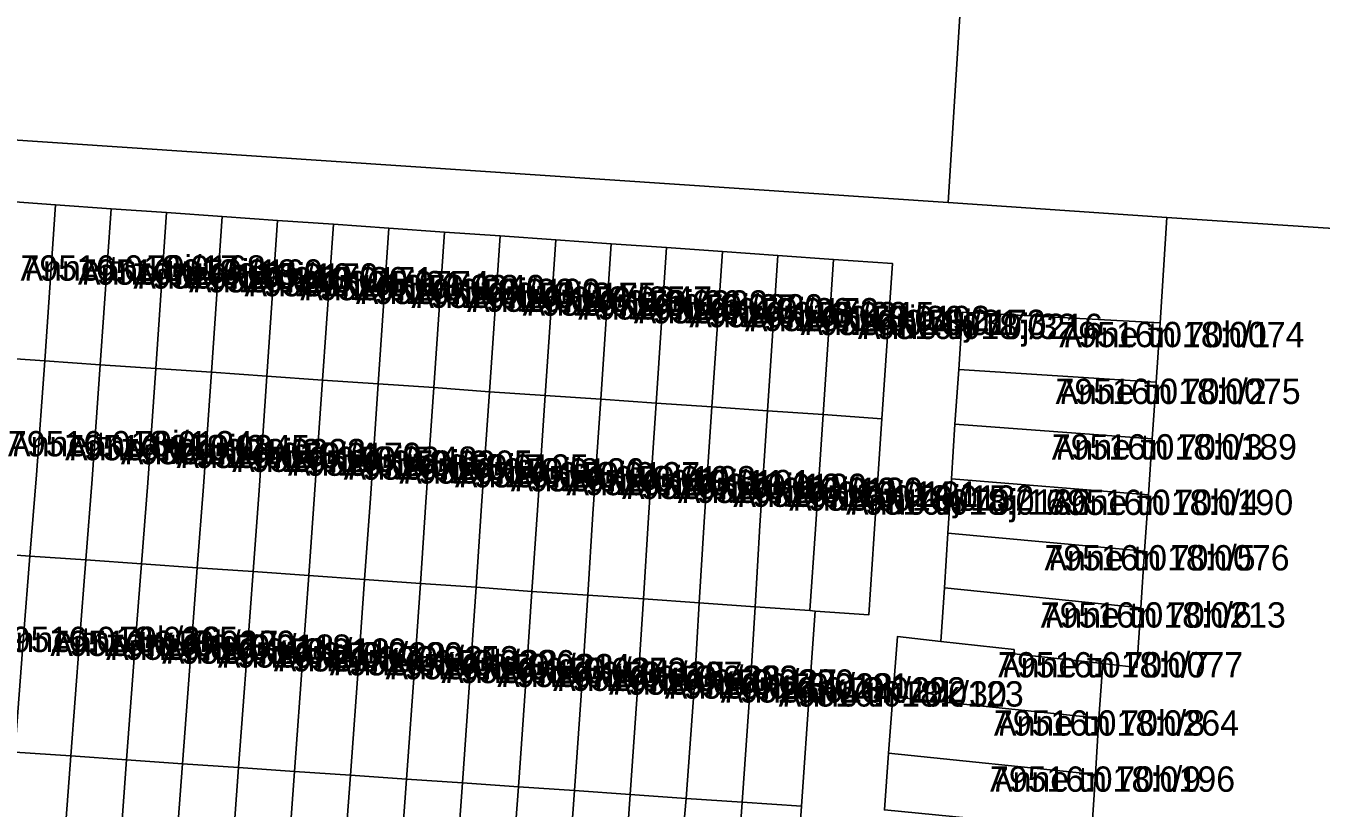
# Model space of a CAD drawing. Extents: x 643847 to 663718, y 6468443 to 6482775.
# Drawn here: x 661475.1 to 661551.7, y 6474150.2 to 6474196.5 of the extents above; entities that cross this region are included whole.
import ezdxf

# ---------------------------------------------------------------- set-up
doc = ezdxf.new("R2010")
doc.units = 0
for name, color, linetype in [('L_AADRESS', 7, 'Continuous'), ('PIIR', 7, 'Continuous'), ('TUNNUS', 7, 'Continuous')]:
    doc.layers.add(name, color=color, linetype=linetype)

msp = doc.modelspace()

# ---------------------------------------------------------------- linework, layer by layer
at = {"layer": 'PIIR'}
for points in [[(661472.82, 6474250.05), (661533.47, 6474247.5), (661529.62, 6474186.04), (661468.96, 6474190.11)], [(661559.28, 6474184.05), (661542.57, 6474185.15), (661529.62, 6474186.04), (661533.47, 6474247.5), (661566.05, 6474244.88), (661564.6, 6474214.57), (661561.44, 6474196.52)], [(661476.8, 6474185.91), (661476.17, 6474176.68), (661472.68, 6474176.91), (661473.32, 6474186.15)], [(661480.1, 6474185.67), (661479.45, 6474176.44), (661476.17, 6474176.68), (661476.8, 6474185.91)], [(661483.38, 6474185.44), (661482.74, 6474176.22), (661479.45, 6474176.44), (661480.1, 6474185.67)], [(661486.67, 6474185.22), (661486.04, 6474176), (661482.74, 6474176.22), (661483.38, 6474185.44)], [(661489.94, 6474184.97), (661489.32, 6474175.77), (661486.04, 6474176), (661486.67, 6474185.22)], [(661489.94, 6474184.97), (661493.25, 6474184.75), (661492.61, 6474175.54), (661489.32, 6474175.77)], [(661496.54, 6474184.52), (661495.91, 6474175.31), (661492.61, 6474175.54), (661493.25, 6474184.75)], [(661499.82, 6474184.29), (661499.2, 6474175.09), (661495.91, 6474175.31), (661496.54, 6474184.52)], [(661499.82, 6474184.29), (661503.11, 6474184.06), (661502.48, 6474174.85), (661499.2, 6474175.09)], [(661503.11, 6474184.06), (661506.41, 6474183.83), (661505.78, 6474174.63), (661502.48, 6474174.85)], [(661506.41, 6474183.83), (661509.69, 6474183.59), (661509.07, 6474174.41), (661505.78, 6474174.63)], [(661512.97, 6474183.37), (661512.35, 6474174.17), (661509.07, 6474174.41), (661509.69, 6474183.59)], [(661512.97, 6474183.37), (661516.27, 6474183.14), (661515.65, 6474173.95), (661512.35, 6474174.17)], [(661519.55, 6474182.9), (661518.94, 6474173.72), (661515.65, 6474173.95), (661516.27, 6474183.14)], [(661522.84, 6474182.67), (661522.23, 6474173.49), (661518.94, 6474173.72), (661519.55, 6474182.9)], [(661522.84, 6474182.67), (661526.33, 6474182.44), (661525.71, 6474173.25), (661522.23, 6474173.49)], [(661530.47, 6474179.55), (661542.17, 6474178.93), (661541.94, 6474175.41), (661530.25, 6474176.17)], [(661471.82, 6474165.37), (661472.18, 6474169.8), (661472.68, 6474176.91), (661476.17, 6474176.68), (661475.69, 6474169.93), (661475.3, 6474165.13)], [(661478.61, 6474164.9), (661475.3, 6474165.13), (661475.69, 6474169.93), (661476.17, 6474176.68), (661479.45, 6474176.44), (661478.97, 6474169.68)], [(661479.45, 6474176.44), (661482.74, 6474176.22), (661482.27, 6474169.46), (661481.9, 6474164.67), (661478.61, 6474164.9), (661478.97, 6474169.68)], [(661481.9, 6474164.67), (661482.27, 6474169.46), (661482.74, 6474176.22), (661486.04, 6474176), (661485.57, 6474169.24), (661485.2, 6474164.44)], [(661530.25, 6474176.17), (661541.94, 6474175.41), (661541.7, 6474172.07), (661530.03, 6474172.93)], [(661488.5, 6474164.21), (661485.2, 6474164.44), (661485.57, 6474169.24), (661486.04, 6474176), (661489.32, 6474175.77), (661488.86, 6474169.01)], [(661488.5, 6474164.21), (661488.86, 6474169.01), (661489.32, 6474175.77), (661492.61, 6474175.54), (661492.14, 6474168.77), (661491.8, 6474163.97)], [(661491.8, 6474163.97), (661492.14, 6474168.77), (661492.61, 6474175.54), (661495.91, 6474175.31), (661495.44, 6474168.54), (661495.1, 6474163.74)], [(661495.1, 6474163.74), (661495.44, 6474168.54), (661495.91, 6474175.31), (661499.2, 6474175.09), (661498.73, 6474168.32), (661498.4, 6474163.51)], [(661498.4, 6474163.51), (661498.73, 6474168.32), (661499.2, 6474175.09), (661502.48, 6474174.85), (661502.02, 6474168.09), (661501.7, 6474163.28)], [(661501.7, 6474163.28), (661502.02, 6474168.09), (661502.48, 6474174.85), (661505.78, 6474174.63), (661505.32, 6474167.85), (661505, 6474163.04)], [(661505, 6474163.04), (661505.32, 6474167.85), (661505.78, 6474174.63), (661509.07, 6474174.41), (661508.61, 6474167.63), (661508.3, 6474162.82)], [(661508.3, 6474162.82), (661508.61, 6474167.63), (661509.07, 6474174.41), (661512.35, 6474174.17), (661511.89, 6474167.4), (661511.6, 6474162.59)], [(661511.6, 6474162.59), (661511.89, 6474167.4), (661512.35, 6474174.17), (661515.65, 6474173.95), (661515.19, 6474167.16), (661514.89, 6474162.36)], [(661514.89, 6474162.36), (661515.19, 6474167.16), (661515.65, 6474173.95), (661518.94, 6474173.72), (661518.48, 6474166.93), (661518.2, 6474162.12)], [(661518.2, 6474162.12), (661518.48, 6474166.93), (661518.94, 6474173.72), (661522.23, 6474173.49), (661521.78, 6474166.71), (661521.45, 6474161.9)], [(661521.45, 6474161.9), (661521.78, 6474166.71), (661522.23, 6474173.49), (661525.71, 6474173.25), (661525.23, 6474166.14), (661524.93, 6474161.65), (661521.75, 6474161.87)], [(661530.03, 6474172.93), (661541.7, 6474172.07), (661541.48, 6474168.74), (661529.83, 6474169.7)], [(661529.83, 6474169.7), (661541.48, 6474168.74), (661541.25, 6474165.41), (661529.61, 6474166.48)], [(661529.61, 6474166.48), (661541.25, 6474165.41), (661541.03, 6474162.07), (661529.41, 6474163.25)], [(661471.82, 6474165.37), (661475.3, 6474165.13), (661474.92, 6474160.34), (661474.4, 6474153.52), (661470.91, 6474153.77), (661471.43, 6474160.94)], [(661475.3, 6474165.13), (661478.61, 6474164.9), (661478.22, 6474160.1), (661477.71, 6474153.31), (661474.4, 6474153.52), (661474.92, 6474160.34)], [(661481.9, 6474164.67), (661481.53, 6474159.87), (661481.02, 6474153.07), (661477.71, 6474153.31), (661478.22, 6474160.1), (661478.61, 6474164.9)], [(661485.2, 6474164.44), (661484.84, 6474159.64), (661484.33, 6474152.84), (661481.02, 6474153.07), (661481.53, 6474159.87), (661481.9, 6474164.67)], [(661488.5, 6474164.21), (661488.14, 6474159.41), (661487.64, 6474152.62), (661484.33, 6474152.84), (661484.84, 6474159.64), (661485.2, 6474164.44)], [(661488.14, 6474159.41), (661488.5, 6474164.21), (661491.8, 6474163.97), (661491.45, 6474159.17), (661490.96, 6474152.39), (661487.64, 6474152.62)], [(661491.8, 6474163.97), (661495.1, 6474163.74), (661494.76, 6474158.94), (661494.27, 6474152.16), (661490.96, 6474152.39), (661491.45, 6474159.17)], [(661495.1, 6474163.74), (661498.4, 6474163.51), (661498.07, 6474158.71), (661497.57, 6474151.93), (661494.27, 6474152.16), (661494.76, 6474158.94)], [(661498.4, 6474163.51), (661501.7, 6474163.28), (661501.37, 6474158.48), (661500.89, 6474151.71), (661497.57, 6474151.93), (661498.07, 6474158.71)], [(661505, 6474163.04), (661504.68, 6474158.25), (661504.2, 6474151.48), (661500.89, 6474151.71), (661501.37, 6474158.48), (661501.7, 6474163.28)], [(661529.41, 6474163.25), (661541.03, 6474162.07), (661540.79, 6474158.54), (661538.78, 6474158.78), (661533.53, 6474159.34), (661533.53, 6474159.6), (661529.2, 6474160.07)], [(661505, 6474163.04), (661508.3, 6474162.82), (661507.99, 6474158.01), (661507.51, 6474151.26), (661504.2, 6474151.48), (661504.68, 6474158.25)], [(661508.3, 6474162.82), (661511.6, 6474162.59), (661511.29, 6474157.78), (661510.82, 6474151.02), (661507.51, 6474151.26), (661507.99, 6474158.01)], [(661514.89, 6474162.36), (661514.61, 6474157.55), (661514.13, 6474150.79), (661510.82, 6474151.02), (661511.29, 6474157.78), (661511.6, 6474162.59)], [(661518.2, 6474162.12), (661517.91, 6474157.32), (661517.44, 6474150.57), (661514.13, 6474150.79), (661514.61, 6474157.55), (661514.89, 6474162.36)], [(661521.45, 6474161.9), (661521.75, 6474161.87), (661521.45, 6474157.48), (661520.95, 6474150.33), (661517.44, 6474150.57), (661517.91, 6474157.32), (661518.2, 6474162.12)], [(661526.62, 6474160.36), (661529.2, 6474160.07), (661533.53, 6474159.6), (661533.53, 6474159.34), (661538.78, 6474158.78), (661538.55, 6474155.53), (661526.35, 6474156.8)], [(661526.1, 6474153.46), (661526.35, 6474156.8), (661538.55, 6474155.53), (661538.34, 6474152.21)], [(661473.52, 6474141.89), (661473.88, 6474146.69), (661474.4, 6474153.52), (661477.71, 6474153.31), (661477.2, 6474146.47), (661476.84, 6474141.67)], [(661476.84, 6474141.67), (661477.2, 6474146.47), (661477.71, 6474153.31), (661481.02, 6474153.07), (661480.51, 6474146.24), (661480.16, 6474141.44)], [(661526.1, 6474153.46), (661538.34, 6474152.21), (661538.12, 6474148.91), (661525.85, 6474150.11)], [(661480.16, 6474141.44), (661480.51, 6474146.24), (661481.02, 6474153.07), (661484.33, 6474152.84), (661483.82, 6474146.02), (661483.47, 6474141.21)], [(661483.47, 6474141.21), (661483.82, 6474146.02), (661484.33, 6474152.84), (661487.64, 6474152.62), (661487.14, 6474145.8), (661486.79, 6474140.99)], [(661486.79, 6474140.99), (661487.14, 6474145.8), (661487.64, 6474152.62), (661490.96, 6474152.39), (661490.45, 6474145.58), (661490.1, 6474140.77)], [(661490.1, 6474140.77), (661490.45, 6474145.58), (661490.96, 6474152.39), (661494.27, 6474152.16), (661493.76, 6474145.35), (661493.43, 6474140.55)], [(661493.43, 6474140.55), (661493.76, 6474145.35), (661494.27, 6474152.16), (661497.57, 6474151.93), (661497.09, 6474145.12), (661496.74, 6474140.32)], [(661496.74, 6474140.32), (661497.09, 6474145.12), (661497.57, 6474151.93), (661500.89, 6474151.71), (661500.4, 6474144.9), (661500.06, 6474140.09)], [(661503.38, 6474139.87), (661500.06, 6474140.09), (661500.4, 6474144.9), (661500.89, 6474151.71), (661504.2, 6474151.48), (661503.7, 6474144.67)], [(661506.69, 6474139.65), (661503.38, 6474139.87), (661503.7, 6474144.67), (661504.2, 6474151.48), (661507.51, 6474151.26), (661507.03, 6474144.46)], [(661506.69, 6474139.65), (661507.03, 6474144.46), (661507.51, 6474151.26), (661510.82, 6474151.02), (661510.34, 6474144.24), (661510.01, 6474139.43)], [(661513.33, 6474139.2), (661510.01, 6474139.43), (661510.34, 6474144.24), (661510.82, 6474151.02), (661514.13, 6474150.79), (661513.54, 6474144.1)], [(661513.33, 6474139.2), (661513.54, 6474144.1), (661514.13, 6474150.79), (661517.44, 6474150.57), (661516.97, 6474143.78), (661516.65, 6474138.98)], [(661516.65, 6474138.98), (661516.97, 6474143.78), (661517.44, 6474150.57), (661520.95, 6474150.33), (661520.46, 6474143.18), (661520.15, 6474138.74)]]:
    msp.add_lwpolyline(points, close=True, dxfattribs=at)
for points in [[(661468.96, 6474190.11), (661529.62, 6474186.04), (661542.57, 6474185.15), (661542.17, 6474178.93), (661530.47, 6474179.55), (661530.25, 6474176.17), (661530.03, 6474172.93), (661529.83, 6474169.7), (661529.61, 6474166.48), (661529.41, 6474163.25), (661529.2, 6474160.07), (661526.62, 6474160.36), (661526.35, 6474156.8), (661526.1, 6474153.46), (661525.85, 6474150.11)], [(661520.46, 6474143.18), (661520.95, 6474150.33), (661521.45, 6474157.48), (661521.75, 6474161.87), (661524.93, 6474161.65), (661525.23, 6474166.14), (661525.71, 6474173.25), (661526.33, 6474182.44), (661522.84, 6474182.67), (661519.55, 6474182.9), (661516.27, 6474183.14), (661512.97, 6474183.37), (661509.69, 6474183.59), (661506.41, 6474183.83), (661503.11, 6474184.06), (661499.82, 6474184.29), (661496.54, 6474184.52), (661493.25, 6474184.75), (661489.94, 6474184.97), (661486.67, 6474185.22), (661483.38, 6474185.44), (661480.1, 6474185.67), (661476.8, 6474185.91), (661473.32, 6474186.15)], [(661538.12, 6474148.91), (661538.34, 6474152.21), (661538.55, 6474155.53), (661538.78, 6474158.78), (661540.79, 6474158.54), (661541.03, 6474162.07), (661541.25, 6474165.41), (661541.48, 6474168.74), (661541.7, 6474172.07), (661541.94, 6474175.41), (661542.17, 6474178.93), (661542.57, 6474185.15), (661559.28, 6474184.05)]]:
    msp.add_lwpolyline(points, dxfattribs=at)

# ---------------------------------------------------------------- texts
at = {"layer": 'L_AADRESS'}
for s, p in [('Anne tn 70j/17', (661474.74, 6474181.413)), ('Anne tn 70j/18', (661478.135, 6474181.175)), ('Anne tn 70j/19', (661481.415, 6474180.943)), ('Anne tn 70j/20', (661484.705, 6474180.72)), ('Anne tn 70j/21', (661487.99, 6474180.491)), ('Anne tn 70j/22', (661491.285, 6474180.257)), ('Anne tn 70j/23', (661494.575, 6474180.03)), ('Anne tn 70j/24', (661497.865, 6474179.803)), ('Anne tn 70j/25', (661501.155, 6474179.572)), ('Anne tn 70j/26', (661504.445, 6474179.343)), ('Anne tn 70j/27', (661507.735, 6474179.116)), ('Anne tn 70j/28', (661511.02, 6474178.884)), ('Anne tn 70j/29', (661514.31, 6474178.658)), ('Anne tn 70j/30', (661517.6, 6474178.428)), ('Anne tn 70j/31', (661520.89, 6474178.195)), ('Anne tn 70j/32', (661524.28, 6474177.962)), ('Anne tn 70h/1', (661536.205, 6474177.48)), ('Anne tn 70h/2', (661535.979, 6474174.12)), ('Anne tn 70j/1', (661473.995, 6474171.022)), ('Anne tn 70j/2', (661477.375, 6474170.789)), ('Anne tn 70h/3', (661535.759, 6474170.835)), ('Anne tn 70j/3', (661480.675, 6474170.557)), ('Anne tn 70j/4', (661483.97, 6474170.332)), ('Anne tn 70j/5', (661487.26, 6474170.105)), ('Anne tn 70j/6', (661490.555, 6474169.872)), ('Anne tn 70j/7', (661493.855, 6474169.64)), ('Anne tn 70j/8', (661497.15, 6474169.412)), ('Anne tn 70j/9', (661500.44, 6474169.184)), ('Anne tn 70j/10', (661503.74, 6474168.949)), ('Anne tn 70j/11', (661507.035, 6474168.725)), ('Anne tn 70j/12', (661510.325, 6474168.499)), ('Anne tn 70j/13', (661513.625, 6474168.267)), ('Anne tn 70j/14', (661516.915, 6474168.037)), ('Anne tn 70j/15', (661520.215, 6474167.807)), ('Anne tn 70j/16', (661523.58, 6474167.57)), ('Anne tn 70h/4', (661535.541, 6474167.555)), ('Anne tn 70h/5', (661535.324, 6474164.275)), ('Anne tn 70h/6', (661535.102, 6474160.895)), ('Anne tn 70k/16', (661473.105, 6474159.447)), ('Anne tn 70k/17', (661476.505, 6474159.216)), ('Anne tn 70k/18', (661479.805, 6474158.987)), ('Anne tn 70k/19', (661483.11, 6474158.755)), ('Anne tn 70k/20', (661486.415, 6474158.528)), ('Anne tn 70k/21', (661489.72, 6474158.299)), ('Anne tn 70k/22', (661493.03, 6474158.065)), ('Anne tn 70k/23', (661496.335, 6474157.835)), ('Anne tn 70h/7', (661532.579, 6474157.945)), ('Anne tn 70k/24', (661499.635, 6474157.609)), ('Anne tn 70k/25', (661502.945, 6474157.378)), ('Anne tn 70k/26', (661506.25, 6474157.15)), ('Anne tn 70k/27', (661509.555, 6474156.922)), ('Anne tn 70k/28', (661512.855, 6474156.69)), ('Anne tn 70k/29', (661516.165, 6474156.461)), ('Anne tn 70k/30', (661519.595, 6474156.224)), ('Anne tn 70h/8', (661532.332, 6474154.505)), ('Anne tn 70h/9', (661532.101, 6474151.185))]:
    msp.add_text(s, height=1.5, dxfattribs=at).set_placement(p)
at = {"layer": 'TUNNUS'}
for s, p in [('79516:018:0168', (661474.74, 6474181.413)), ('79516:018:0169', (661478.135, 6474181.175)), ('79516:018:0170', (661481.415, 6474180.943)), ('79516:018:0171', (661484.705, 6474180.72)), ('79301:001:0774', (661487.99, 6474180.491)), ('79516:018:0249', (661491.285, 6474180.257)), ('79516:018:0199', (661494.575, 6474180.03)), ('79516:018:0175', (661497.865, 6474179.803)), ('79516:018:0247', (661501.155, 6474179.572)), ('79516:018:0232', (661504.445, 6474179.343)), ('79516:018:0220', (661507.735, 6474179.116)), ('79516:018:0172', (661511.02, 6474178.884)), ('79516:018:0215', (661514.31, 6474178.658)), ('79516:018:0192', (661517.6, 6474178.428)), ('79516:018:0173', (661520.89, 6474178.195)), ('79516:018:0216', (661524.28, 6474177.962)), ('79516:018:0074', (661536.205, 6474177.48)), ('79516:018:0075', (661535.979, 6474174.12)), ('79516:018:0124', (661473.995, 6474171.022)), ('79516:018:0245', (661477.375, 6474170.789)), ('79516:018:0189', (661535.759, 6474170.835)), ('79301:001:0323', (661480.675, 6474170.557)), ('79516:018:0179', (661483.97, 6474170.332)), ('79516:018:0248', (661487.26, 6474170.105)), ('79516:018:0205', (661490.555, 6474169.872)), ('79516:018:0125', (661493.855, 6474169.64)), ('79516:018:0126', (661497.15, 6474169.412)), ('79516:018:0127', (661500.44, 6474169.184)), ('79516:018:0128', (661503.74, 6474168.949)), ('79516:018:0191', (661507.035, 6474168.725)), ('79516:018:0129', (661510.325, 6474168.499)), ('79516:018:0130', (661513.625, 6474168.267)), ('79516:018:0131', (661516.915, 6474168.037)), ('79516:018:0132', (661520.215, 6474167.807)), ('79516:018:0133', (661523.58, 6474167.57)), ('79516:018:0190', (661535.541, 6474167.555)), ('79516:018:0076', (661535.324, 6474164.275)), ('79516:018:0213', (661535.102, 6474160.895)), ('79516:018:0265', (661473.105, 6474159.447)), ('79516:018:0229', (661476.505, 6474159.216)), ('79516:018:0118', (661479.805, 6474158.987)), ('79516:018:0119', (661483.11, 6474158.755)), ('79516:018:0120', (661486.415, 6474158.528)), ('79501:002:0153', (661489.72, 6474158.299)), ('79516:018:0236', (661493.03, 6474158.065)), ('79516:018:0214', (661496.335, 6474157.835)), ('79516:018:0077', (661532.579, 6474157.945)), ('79516:018:0253', (661499.635, 6474157.609)), ('79516:018:0197', (661502.945, 6474157.378)), ('79516:018:0233', (661506.25, 6474157.15)), ('79516:018:0230', (661509.555, 6474156.922)), ('79516:018:0121', (661512.855, 6474156.69)), ('79516:018:0122', (661516.165, 6474156.461)), ('79516:018:0123', (661519.595, 6474156.224)), ('79516:018:0264', (661532.332, 6474154.505)), ('79516:018:0196', (661532.101, 6474151.185))]:
    msp.add_text(s, height=1.5, dxfattribs=at).set_placement(p)

doc.saveas('drawing.dxf')
